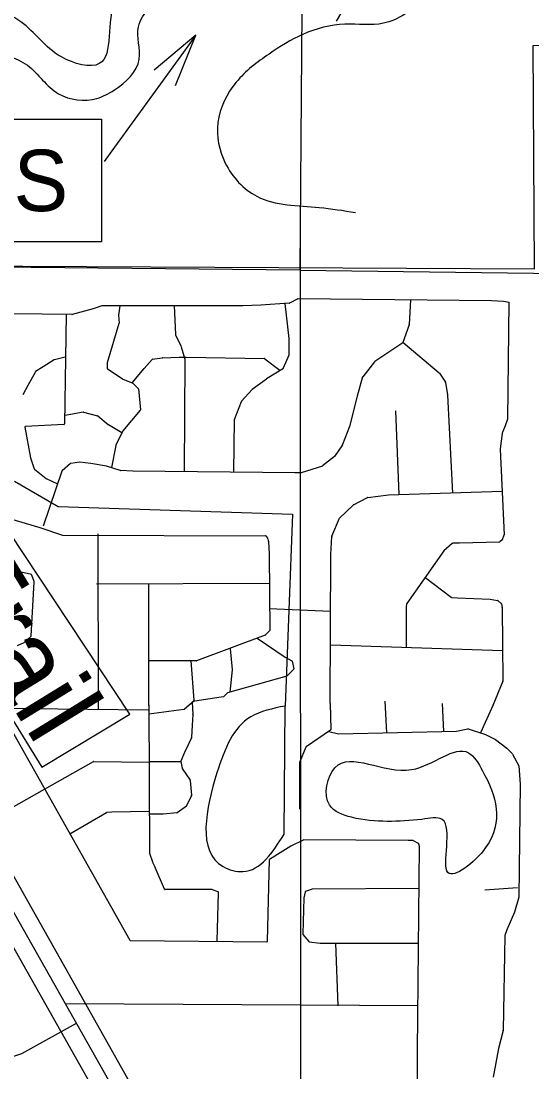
# Model space of a CAD drawing. Extents: x 408847 to 817539, y 923858 to 1151780.
# Drawn here: x 503168 to 506084, y 1025796 to 1031794 of the extents above; entities that cross this region are included whole.
import ezdxf

# ---------------------------------------------------------------- set-up
doc = ezdxf.new("R2010")
doc.units = 0
for name, color, linetype in [('Bridges', 7, 'Continuous'), ('Culture', 7, 'Continuous'), ('Lakes and Ponds', 7, 'Continuous'), ('Level 6', 7, 'Continuous'), ('Local Roads Paved', 7, 'Continuous'), ('Masks for Text', 7, 'Continuous'), ('Narrow River Creek and Branch and Slough', 7, 'Continuous'), ('Section Lines', 7, 'Continuous'), ('State Park', 7, 'Continuous'), ('US Highways Related Text', 7, 'Continuous'), ('US Routes Highway Center Lines', 7, 'Continuous')]:
    doc.layers.add(name, color=color, linetype=linetype)

msp = doc.modelspace()

# ---------------------------------------------------------------- linework, layer by layer
at = {"layer": 'Bridges'}
msp.add_line((505149.1, 1032104.5), (504965.2, 1031792.6), dxfattribs=at)
at = {"layer": 'Culture'}
for p, q in [((504165.3, 1031712.4), (503701.4, 1031074.6)), ((504165.3, 1031712.4), (503928.2, 1031513.9)), ((504049.5, 1031425.7), (504165.3, 1031712.4)), ((503701.4, 1031074.6), (503641.4, 1030992.1))]:
    msp.add_line(p, q, dxfattribs=at)
msp.add_lwpolyline([(502950.2, 1031234.2), (503627.7, 1031234.2), (503627.7, 1030534.2), (502950.2, 1030534.2)], close=True, dxfattribs=at)
at = {"layer": 'Lakes and Ponds'}
for p, q in [((504670, 1027154.2), (504675.3, 1027885.4)), ((504675.3, 1027885.4), (504675.3, 1027884.8))]:
    msp.add_line(p, q, dxfattribs=at)
for points in [[(505063.1, 1032421.8), (504656.1, 1032270.8), (504369, 1032190), (504139, 1032138.4), (503833.5, 1032031.3), (503706.6, 1031912.3), (503614.4, 1031550.8), (503398.2, 1031589.1), (503167.1, 1031789.3), (503068, 1031840.9), (502480.9, 1031571.2), (502152.8, 1031282), (501940.5, 1031166.1), (501708, 1031139.1), (501187.9, 1030902.9), (501016.3, 1030807.3)], [(501207.9, 1030579.4), (501433.5, 1030707.9), (501625.9, 1030906), (501948.2, 1030911.6), (502156.5, 1031053.6), (502631.5, 1031511.8), (502971.9, 1031611.6), (503204, 1031541.2), (503382, 1031378.7), (503600.1, 1031352.4), (503700.3, 1031400.4), (503842.6, 1031576.5), (503837.5, 1031761.6), (503901, 1031868.7), (504638.7, 1032090.8), (504960.2, 1032154.2), (505352.1, 1032370.9)], [(504675.3, 1027884.8), (504478.5, 1027823.4), (504285.9, 1027503.1), (504321.3, 1026968.1), (504433.4, 1026940), (504670, 1027154.2)], [(505454.6, 1027237.3), (505570.7, 1027237.1), (505604.3, 1026934.6), (505818.7, 1027076.6), (505801.2, 1027515.3), (505721.3, 1027617.6), (505396.9, 1027521.8), (504958.5, 1027532.4), (504928.2, 1027320), (505054.3, 1027249.8), (505454.6, 1027237.3)], [(503763.3, 1014936.1), (503704.7, 1015561.5), (503719.3, 1016034.2), (503585.8, 1016533.3), (503638.8, 1017292.5), (503816.9, 1018881), (503753.1, 1019133.5), (503708.3, 1020117.2), (503593, 1020766.4), (503593.2, 1020874.6), (503537.7, 1021323.5), (503263.7, 1021536.1), (503167.9, 1021742.6), (503158.8, 1022457.8), (502959.9, 1023539.9), (502534.3, 1024117.4), (502292.3, 1024292), (501776.5, 1024771.4), (501696.9, 1025222.2), (501507.2, 1025543), (501183.2, 1025787.8), (500949.2, 1025926.3), (500775.5, 1026283.1), (500491.6, 1026604), (500490, 1026606.9)]]:
    msp.add_spline(points, degree=3, dxfattribs=at)
at = {"layer": 'Level 6'}
for p, q in [((503829.2, 1025666.5), (501328.3, 1030088.7)), ((501154.2, 1029990.2), (503655.2, 1025568.1))]:
    msp.add_line(p, q, dxfattribs=at)
at = {"layer": 'Local Roads Paved'}
for p, q in [((503629.5, 1030168.7), (503580.1, 1030151.1)), ((504432.9, 1030169), (503630.8, 1030169)), ((503731.6, 1030169), (503723.4, 1030115.6)), ((504042.2, 1030169), (504049.5, 1030004.8)), ((504536.9, 1030172.6), (504433.1, 1030169)), ((504697.4, 1030183.3), (504537, 1030172.6)), ((504698.2, 1029982.7), (504675.7, 1030181.8)), ((504747.5, 1030208), (504698.9, 1030183.7)), ((505852.2, 1030197.7), (504749.4, 1030208.4)), ((505390.4, 1030202.2), (505382.8, 1030062)), ((505920.1, 1030194.1), (505852.4, 1030197.7)), ((505952.7, 1030186.9), (505920.7, 1030194)), ((505950.9, 1030189.5), (505943.7, 1029522.5)), ((503457.6, 1030118.8), (503118.1, 1030122.4)), ((503426, 1030119.1), (503415.2, 1029495)), ((503579.8, 1030151), (503458.6, 1030118.9)), ((503723.4, 1030114.7), (503726.9, 1030069.3)), ((503726.7, 1030067.9), (503659, 1029843.2)), ((505382.6, 1030060.9), (505347.4, 1029958.7)), ((504049.8, 1030003.3), (504081.6, 1029936.2)), ((504081.8, 1029935.6), (504103.1, 1029864.7)), ((504698.2, 1029890.1), (504698.2, 1029982.3)), ((505345.8, 1029956.7), (505186.2, 1029850.2)), ((505346.9, 1029961), (505554.4, 1029785.7)), ((503418.7, 1029874.9), (503358.4, 1029860.7)), ((503918.4, 1029864.4), (503974, 1029871.3)), ((503974.4, 1029871.4), (504070.9, 1029874.9)), ((504071.1, 1029874.9), (504110.4, 1029874.9)), ((504110.4, 1029874.9), (504557.1, 1029867.8)), ((504559.5, 1029866.9), (504645, 1029800.8)), ((504666.4, 1029815.1), (504697.9, 1029888.5)), ((503293.2, 1029821.1), (503251, 1029793)), ((503357.2, 1029860.3), (503293.3, 1029821.2)), ((503658.8, 1029842.1), (503658.8, 1029812.5)), ((503660.6, 1029809.2), (503744.5, 1029753.2)), ((503801.2, 1029729.8), (503870.3, 1029810.4)), ((503870.3, 1029810.4), (503915.9, 1029863)), ((504103.2, 1029863.6), (504099.6, 1029222.5)), ((504569.3, 1029753.1), (504664.9, 1029813.3)), ((505185.3, 1029849.3), (505118, 1029764.4)), ((503249.8, 1029791.6), (503207.2, 1029713.6)), ((503745.2, 1029752.9), (503805, 1029728.2)), ((504487.1, 1029692.3), (504569.1, 1029752.9)), ((505117.3, 1029763), (505085.3, 1029652.7)), ((505555.1, 1029784.8), (505590.2, 1029732.2)), ((503207.2, 1029713.5), (503178.5, 1029659.8)), ((503806.3, 1029727.3), (503837, 1029696.7)), ((503838.2, 1029694.2), (503848.6, 1029575.4)), ((504426.3, 1029624.5), (504486.5, 1029691.7)), ((505590.8, 1029730.6), (505601.4, 1029660)), ((505085.3, 1029652.5), (505042.3, 1029480.7)), ((505601.4, 1029659.6), (505630.1, 1029100.4)), ((503847.7, 1029572.4), (503748.8, 1029455.8)), ((504386.6, 1029520.6), (504425.6, 1029623.2)), ((505325.5, 1029091.6), (505307.5, 1029570.1)), ((503418.7, 1029545), (503521.8, 1029562.8)), ((503523.5, 1029562.7), (503604.2, 1029541.7)), ((503605.7, 1029540.9), (503665.7, 1029491.4)), ((504382.7, 1029219.2), (504386.4, 1029519.2)), ((505943.7, 1029522.5), (505931.2, 1029484.2)), ((503190.1, 1029476), (503221.5, 1029301.5)), ((503411.4, 1029491.1), (503193.9, 1029480.7)), ((503666.3, 1029491.1), (503743.6, 1029445.3)), ((503748.2, 1029454.9), (503709.2, 1029373.4)), ((505042.2, 1029480.3), (505003, 1029376.9)), ((505931.1, 1029483.9), (505913.4, 1029441.5)), ((505913.2, 1029440.5), (505902.5, 1029351.7)), ((503708.9, 1029372.4), (503684.3, 1029245.3)), ((505002.6, 1029376.1), (504956.6, 1029308.9)), ((505902.5, 1029351.1), (505923.9, 1028860.9)), ((503221.6, 1029300.9), (503242.7, 1029237.8)), ((503450.1, 1029268.2), (503401.6, 1029226.6)), ((503500.6, 1029276), (503452.1, 1029269.1)), ((503565.5, 1029268.9), (503501.6, 1029276)), ((503654.9, 1029254.6), (503565.7, 1029268.9)), ((504955.8, 1029308), (504888.7, 1029255)), ((503244, 1029235.9), (503310.8, 1029183.2)), ((503400.4, 1029224.8), (503293.2, 1028910.3)), ((503733.6, 1029229.6), (503655.5, 1029254.5)), ((503805.7, 1029225.9), (503734.6, 1029229.4)), ((504730.4, 1029215.1), (503805.8, 1029225.9)), ((504765.7, 1029215.1), (504730.5, 1029215.1)), ((504887.5, 1029254.3), (504766.9, 1029215.3)), ((503311.6, 1029182.6), (503376, 1029153.3)), ((505147, 1029075.4), (505264.3, 1029089.6)), ((505264.7, 1029089.6), (505913, 1029110.9)), ((504985.6, 1028957.5), (505063.4, 1029031.8)), ((505064.3, 1029032.5), (505145.6, 1029074.9)), ((503035.9, 1028974.7), (503275.3, 1028903.2)), ((504942.2, 1028853.5), (504984.6, 1028956.2)), ((503275.4, 1028903.1), (503403.7, 1028860.3)), ((503405, 1028860.1), (504563.3, 1028856.5)), ((503605.1, 1028867.3), (503608.7, 1027866.1)), ((504566.8, 1028854.6), (504576, 1028839.1)), ((504934.8, 1028749.1), (504941.9, 1028852.3)), ((505923.7, 1028859.4), (505913.6, 1028832.5)), ((504576.5, 1028838), (504579.8, 1028824.6)), ((504580, 1028823.9), (504583.5, 1028752.6)), ((505629, 1028812.5), (505580.3, 1028770.8)), ((505669.4, 1028813.5), (505631.6, 1028813.5)), ((505897.6, 1028820.6), (505669.6, 1028813.5)), ((505912.3, 1028830.7), (505899.9, 1028821.4)), ((504583.5, 1028752.5), (504587.1, 1028316.7)), ((504931.2, 1027899.1), (504934.8, 1028748.8)), ((505579.6, 1028770.1), (505369, 1028470)), ((503226.6, 1028634.7), (503167.9, 1028648.5)), ((503242.8, 1028595.5), (503229.5, 1028632.2)), ((505472.4, 1028619.9), (505622, 1028505.8)), ((503225.2, 1028284.4), (503243, 1028593.9)), ((504584.9, 1028584.1), (503597.9, 1028580.4)), ((503895.4, 1028580.4), (503895.4, 1027888.3)), ((505624, 1028505), (505658.6, 1028501.5)), ((505658.9, 1028501.5), (505844.9, 1028494.4)), ((505845.4, 1028494.3), (505887.1, 1028487.4)), ((505889, 1028486.5), (505908.5, 1028470.2)), ((504583.5, 1028440.6), (504933.4, 1028425.3)), ((505368.3, 1028468.4), (505364.9, 1028448.1)), ((505364.9, 1028447.4), (505364.9, 1028218.3)), ((505909.9, 1028467.8), (505913.2, 1028448)), ((505913.2, 1028447.4), (505916.8, 1028029)), ((504585.9, 1028313.9), (504562.6, 1028290.6)), ((503147.1, 1028229.4), (503185.1, 1028246.7)), ((503186.2, 1028247.3), (503223.9, 1028281.7)), ((504561.2, 1028289.6), (504168.4, 1028143.2)), ((504515.7, 1028272.7), (504674.7, 1028163.9)), ((504373.7, 1028092.4), (504363, 1028210.4)), ((505915.3, 1028200), (504934.8, 1028232.6)), ((504167, 1028142.9), (503899, 1028142.9)), ((504155, 1027918.3), (504139.5, 1028142.9)), ((504675, 1028163.7), (504712.7, 1028143.1)), ((504714.7, 1028140.5), (504724.5, 1028097.8)), ((504361.8, 1027964.1), (504373.7, 1028091.7)), ((504723.5, 1028094.1), (504686.3, 1028056.9)), ((504684.6, 1028055.9), (504346.1, 1027959.7)), ((505916.5, 1028027.4), (505859.5, 1027888.3)), ((504344.4, 1027958.7), (504324.5, 1027938.8)), ((503897.1, 1027891.3), (503900.7, 1027045.7)), ((504098.7, 1027867), (504153.7, 1027915.1)), ((504144.6, 1027905.6), (504148, 1027837.7)), ((504259.1, 1027927.1), (504148, 1027909.7)), ((504322.3, 1027937.7), (504259.1, 1027927.1)), ((504931.2, 1027899.1), (504936.4, 1027750)), ((505244.7, 1027912.8), (505252.7, 1027732.1)), ((505570.9, 1027898.4), (505578.1, 1027739)), ((505861.2, 1027891.3), (505790.7, 1027731.6)), ((502736.9, 1027876.9), (503893.5, 1027862.6)), ((503897.3, 1027840.5), (504096.6, 1027866)), ((504148, 1027837.3), (504144.4, 1027776.5)), ((504144.4, 1027776.5), (504140.8, 1027705.6)), ((503109.1, 1027754.1), (503788.4, 1026548.6)), ((504934.6, 1027746.6), (504794.1, 1027651.7)), ((504924.9, 1027740), (504979, 1027726.4)), ((504980, 1027726.3), (505652.9, 1027740.6)), ((505653.7, 1027740.7), (505716.8, 1027754.8)), ((505718.9, 1027754.7), (505817.9, 1027722.8)), ((505818.5, 1027722.6), (505875.2, 1027694.2)), ((504140.5, 1027704.1), (504101.4, 1027618.8)), ((504792.7, 1027649.9), (504757.6, 1027562.1)), ((505875.8, 1027693.8), (505939.8, 1027644)), ((504101.4, 1027618.7), (504080.4, 1027569.6)), ((505940.2, 1027643.7), (505971.9, 1027612)), ((505972.6, 1027611), (506007.7, 1027544.2)), ((503582.8, 1027568.5), (503898.5, 1027564.8)), ((503898.5, 1027568.5), (504080.1, 1027567.5)), ((504080.1, 1027567.3), (504086.9, 1027529.9)), ((504087.5, 1027528.4), (504133, 1027461.8)), ((504757.3, 1027560.6), (504757.3, 1027296)), ((506008.2, 1027542.6), (506015.3, 1027439.6)), ((504133.7, 1027459.9), (504140.7, 1027376)), ((506015.3, 1027439.3), (506008.1, 1026794.5)), ((504140.4, 1027373.9), (504112.6, 1027314.8)), ((504111.3, 1027313.3), (504059.3, 1027275.1)), ((503445.5, 1027156.1), (503656.3, 1027277.7)), ((503657.8, 1027278.2), (503685.4, 1027281.6)), ((503685.8, 1027281.7), (503899.7, 1027285.5)), ((503979.3, 1027267.3), (503899.7, 1027267.3)), ((504057.3, 1027274.4), (503979.7, 1027267.3)), ((504777.9, 1027119.9), (504707.3, 1027084.5)), ((505377.3, 1027116.7), (504779.7, 1027120.3)), ((505405, 1027116.7), (505377.3, 1027116.7)), ((505436.7, 1027099.6), (505406.9, 1027116.2)), ((504706.9, 1027084.3), (504585.2, 1027009.1)), ((505431.1, 1025919), (505441.8, 1027083.9)), ((505441.7, 1027084.9), (505438.7, 1027097.1)), ((503900.9, 1027044.3), (503918.5, 1026994.9)), ((503918.7, 1026994.6), (503932.9, 1026962.5)), ((504574.6, 1026543.3), (504585.2, 1027009.1)), ((503985.7, 1026839.4), (503932.9, 1026962.5)), ((504258.3, 1026837), (503989.3, 1026837)), ((504292.3, 1026823.7), (504259.8, 1026836.7)), ((504287.8, 1026542.9), (504294.9, 1026819.9)), ((504789.1, 1026824), (504782.4, 1026790.7)), ((504828.3, 1026840.3), (504791.7, 1026827)), ((505439.6, 1026844.3), (504829.7, 1026840.6)), ((506001, 1026847.8), (505814.6, 1026833.4)), ((504782.4, 1026790.1), (504775.3, 1026583.9)), ((506008, 1026793.4), (505983.1, 1026708.1)), ((505983, 1026707.7), (505940.1, 1026607.6)), ((504776.2, 1026581.2), (504810, 1026540.6)), ((505929.3, 1026574.6), (505918.5, 1026034.2)), ((505940, 1026607.3), (505929.5, 1026575.8)), ((503791.9, 1026546.5), (504570.5, 1026539.4)), ((504812.6, 1026539.2), (504875.3, 1026532.2)), ((504875.8, 1026532.2), (505436.8, 1026532.2)), ((504961.6, 1026532.2), (504975.9, 1026173.6)), ((505433.4, 1026173.5), (503421.2, 1026184.9)), ((503172.8, 1025901.3), (503483.8, 1026074.2)), ((505918.4, 1026033.3), (505893.4, 1025929.8)), ((505431.1, 1025227.8), (505431.1, 1025919)), ((505893.4, 1025931.3), (505861.3, 1025766.9)), ((503076.1, 1025869), (503172.1, 1025901))]:
    msp.add_line(p, q, dxfattribs=at)
msp.add_lwpolyline([(502866.8, 1027165.2), (503302.1, 1027410.7), (503580.8, 1027568)], dxfattribs=at)
for centre, start, end in [((503630.8, 1030165), 90, 109.66296), ((504432.9, 1030173), 270, 271.97593), ((504536.7, 1030176.6), 271.97593, 273.81599), ((504697.1, 1030187.3), 273.81599, 296.57659), ((504749.3, 1030204.4), 89.44166, 116.57659), ((505852.2, 1030193.7), 86.9857, 89.44166), ((505919.9, 1030190.1), 77.46508, 86.9857), ((503457.6, 1030122.8), 269.39661, 284.83362), ((503578.8, 1030154.9), 284.83362, 289.66296), ((503727.4, 1030115), 171.25817, 184.3965), ((503722.9, 1030069), 343.22533, 4.3965), ((505378.8, 1030062.2), 340.98328, 356.9075), ((504053.4, 1030005), 182.54353, 205.33502), ((504078, 1029934.5), 16.69131, 25.33502), ((504694.2, 1029982.3), 0, 6.45559), ((505343.6, 1029960), 303.70338, 340.98328), ((503974.5, 1029867.4), 92.12216, 97.12857), ((504071.1, 1029870.9), 90, 92.12216), ((504110.4, 1029870.9), 89.08288, 90), ((504557, 1029863.8), 52.2918, 89.08288), ((504694.2, 1029890.1), 336.81185, 0), ((503295.4, 1029817.8), 121.4424, 123.70338), ((503359.3, 1029856.8), 103.24695, 121.4424), ((503662.8, 1029842.1), 163.22533, 180), ((503662.8, 1029812.5), 180, 236.29662), ((503873.3, 1029807.8), 139.09989, 139.41296), ((503918.9, 1029860.4), 97.12857, 139.09989), ((504099.2, 1029863.6), 359.67462, 16.69131), ((504662.8, 1029816.7), 302.20874, 336.81185), ((505188.4, 1029846.9), 123.70338, 141.64655), ((503253.3, 1029789.7), 123.70338, 151.40167), ((503746.7, 1029756.6), 236.29662, 247.60971), ((504571.4, 1029749.7), 122.20874, 126.48303), ((505121.2, 1029761.9), 141.64655, 163.81852), ((505551.8, 1029782.6), 33.67675, 49.79373), ((503210.7, 1029711.7), 151.40167, 151.93949), ((503803.5, 1029724.5), 44.98558, 67.60971), ((503834.2, 1029693.8), 5.03993, 44.98558), ((504489.5, 1029689.1), 126.48303, 138.19417), ((505586.8, 1029730), 8.52653, 33.67675), ((505089.2, 1029651.6), 163.81852, 165.97054), ((505597.4, 1029659.4), 2.9342, 8.52653), ((503844.6, 1029575), 319.70013, 5.03993), ((504429.3, 1029621.8), 138.19417, 159.23731), ((503522.4, 1029558.9), 75.37208, 99.78724), ((503603.2, 1029537.8), 50.51338, 75.37208), ((504390.4, 1029519.2), 159.23731, 179.30166), ((503194, 1029476.7), 92.72768, 190.19894), ((503411.2, 1029495.1), 272.72768, 359.00703), ((503668.3, 1029494.5), 230.51338, 239.40814), ((503751.8, 1029453.2), 139.70013, 154.45126), ((505038.5, 1029481.7), 339.23731, 345.97054), ((505927.4, 1029485.5), 337.39038, 341.93918), ((505917.1, 1029440), 157.39038, 173.16064), ((503712.8, 1029371.6), 154.45126, 169.05132), ((504999.3, 1029378.4), 325.6331, 339.23731), ((505906.5, 1029351.2), 173.16064, 182.50644), ((503225.4, 1029302.2), 190.19894, 198.4263), ((503452.7, 1029265.1), 98.13414, 130.61555), ((503501.2, 1029272.1), 83.65664, 98.13414), ((503565.1, 1029264.9), 80.90522, 83.65664), ((504953.3, 1029311.1), 308.3042, 325.6331), ((503246.5, 1029239), 198.4263, 231.6958), ((503404.2, 1029223.6), 130.61555, 161.1841), ((503654.3, 1029250.7), 72.34154, 80.90522), ((503734.8, 1029233.4), 252.34154, 267.13616), ((503805.9, 1029229.9), 267.13616, 269.33346), ((504730.5, 1029219.1), 269.33346, 270), ((504765.7, 1029219.1), 270, 287.93637), ((504886.3, 1029258.2), 287.93637, 308.3042), ((503313.3, 1029186.3), 231.6958, 245.54518), ((505264.8, 1029085.6), 91.8812, 96.91467), ((505066.1, 1029029), 117.56464, 133.68219), ((505147.4, 1029071.4), 96.91467, 117.56464), ((504988.3, 1028954.6), 133.68219, 157.53076), ((503274.1, 1028899.3), 71.55639, 73.37133), ((503405, 1028864.1), 251.55639, 269.82307), ((504563.3, 1028852.5), 30.95103, 89.82307), ((504945.9, 1028852), 157.53076, 176.05679), ((505919.9, 1028860.8), 339.45344, 2.50644), ((504572.6, 1028837.1), 14.02946, 30.95103), ((504576, 1028823.7), 2.86097, 14.02946), ((505631.6, 1028809.5), 90, 130.61555), ((505669.4, 1028817.5), 270, 271.79081), ((505897.5, 1028824.6), 271.79081, 306.88375), ((505909.9, 1028833.9), 306.88375, 339.45344), ((504579.5, 1028752.4), 0.46939, 2.86097), ((504938.8, 1028748.8), 176.05679, 179.75837), ((505582.9, 1028767.8), 130.61555, 144.93009), ((503168.8, 1028652.4), 252.80615, 256.75305), ((503225.7, 1028630.8), 19.97384, 76.75305), ((503239, 1028594.2), 356.71241, 19.97384), ((505624.4, 1028509), 232.68214, 264.28655), ((505659, 1028505.5), 264.28655, 267.79629), ((505844.7, 1028490.4), 80.533, 87.79629), ((505886.4, 1028483.4), 50.18024, 80.533), ((505368.9, 1028447.4), 170.54236, 180), ((505372.2, 1028467.7), 144.93009, 170.54236), ((505905.9, 1028467.1), 9.45764, 50.18024), ((505909.2, 1028447.4), 0.48945, 9.45764), ((504583.1, 1028316.7), 315.01442, 0.46939), ((503183.5, 1028250.3), 294.45482, 312.28805), ((503221.2, 1028284.6), 312.28805, 356.71241), ((504559.8, 1028293.4), 290.45124, 315.01442), ((504167, 1028146.9), 270, 290.45124), ((504676.9, 1028167.2), 235.60622, 241.37742), ((504710.8, 1028139.6), 12.9883, 61.37742), ((504369.8, 1028092.1), 354.64685, 5.19183), ((504720.6, 1028096.9), 315.01442, 12.9883), ((504683.5, 1028059.8), 285.87329, 315.01442), ((505912.8, 1028029), 337.70392, 0.48945), ((504347.2, 1027955.8), 105.87329, 135.01442), ((504148.6, 1027905.8), 98.88506, 182.86097), ((504151, 1027918.1), 311.20022, 3.94321), ((504258.4, 1027931.1), 278.88506, 279.467), ((504321.7, 1027941.6), 279.467, 315.01442), ((504096.1, 1027870), 277.27863, 311.20022), ((504144, 1027837.5), 356.63523, 2.86097), ((504148.4, 1027776.3), 176.63523, 177.13903), ((504932.4, 1027749.9), 304.03272, 2.00907), ((504979.9, 1027730.3), 255.95697, 271.21949), ((505652.8, 1027744.6), 271.21949, 282.53492), ((505717.6, 1027750.9), 72.17271, 102.53492), ((505816.7, 1027719), 63.42341, 72.17271), ((504136.9, 1027705.8), 335.38736, 357.13903), ((504796.4, 1027648.4), 124.03272, 158.20853), ((505873.4, 1027690.6), 52.11104, 63.42341), ((504105, 1027617.1), 155.38736, 156.81185), ((505937.4, 1027640.8), 44.98558, 52.11104), ((505969, 1027609.2), 27.74666, 44.98558), ((503582.7, 1027564.5), 89.32562, 119.4398), ((504084, 1027568.1), 156.81185, 190.29977), ((504090.8, 1027530.6), 190.29977, 214.36691), ((504761.3, 1027560.6), 158.20853, 180), ((506004.2, 1027542.3), 3.94321, 27.74666), ((504129.7, 1027459.6), 4.76126, 34.36691), ((506011.3, 1027439.3), 359.36373, 3.94321), ((504136.7, 1027375.6), 334.80998, 4.76126), ((504109, 1027316.5), 306.26759, 334.80998), ((503658.3, 1027274.2), 97.12857, 119.96608), ((503685.9, 1027277.7), 91.02355, 97.12857), ((503979.3, 1027271.3), 270, 275.19703), ((504056.9, 1027278.4), 275.19703, 306.26759), ((504779.7, 1027116.3), 89.65674, 116.57659), ((505377.3, 1027120.7), 269.65674, 270), ((505405, 1027112.7), 60.93315, 90), ((504709.1, 1027080.9), 116.57659, 121.71432), ((505434.8, 1027096.1), 14.02946, 60.93315), ((505437.8, 1027084), 359.4714, 14.02946), ((503904.7, 1027045.7), 180.24266, 199.64469), ((503922.3, 1026996.3), 199.64469, 203.95179), ((503989.3, 1026841), 203.18815, 270), ((504258.3, 1026833), 68.18865, 90), ((504290.9, 1026820), 358.53194, 68.18865), ((504793, 1026823.2), 109.99237, 168.69561), ((504829.7, 1026836.6), 90.34532, 109.99237), ((504786.4, 1026789.9), 168.69561, 178.02606), ((506004.1, 1026794.6), 343.74754, 359.36373), ((505979.3, 1026709.3), 336.81185, 343.74754), ((504779.3, 1026583.8), 178.02606, 219.79139), ((505933.3, 1026574.5), 161.5737, 178.8624), ((505943.8, 1026606.1), 156.81185, 161.5737), ((503791.9, 1026550.5), 209.40189, 269.4765), ((504570.6, 1026543.4), 269.4765, 358.68877), ((504813.1, 1026543.2), 219.79139, 263.65664), ((504875.8, 1026536.2), 263.65664, 270), ((505914.5, 1026034.3), 346.43614, 358.8624), ((503170.8, 1025904.8), 288.4436, 299.06685)]:
    msp.add_arc(centre, 4, start, end, dxfattribs=at)
for points in [[(500817.7, 1030962.1), (502231.4, 1031702.6), (502423.8, 1031878.7), (502750.3, 1032048.6), (504053.7, 1032353.6), (504920.9, 1032747.3), (505491.9, 1033153.3)], [(506248, 1032489.5), (506065, 1032369.3), (505869.6, 1032209.1), (505676.3, 1032059), (505471, 1031911), (505236, 1031781.2), (505016.4, 1031775.5), (504776.2, 1031718), (504583.4, 1031605.8), (504395.9, 1031445.6), (504291.5, 1031214.4), (504332.8, 1030983.7), (504514.3, 1030793.6), (504868.9, 1030729.9), (505076.1, 1030701.7)]]:
    msp.add_spline(points, degree=3, dxfattribs=at)
at = {"layer": 'Masks for Text'}
msp.add_lwpolyline([(502620.8, 1028614.6), (503287.2, 1027536.8), (503789.3, 1027838.2), (503100, 1028879.5)], close=True, dxfattribs=at)
at = {"layer": 'Narrow River Creek and Branch and Slough'}
msp.add_lwpolyline([(503131, 1029167.3), (503379.1, 1029022.7), (504716.1, 1028979.1), (504675.2, 1027883.2)], dxfattribs=at)
at = {"layer": 'Section Lines'}
msp.add_line((504759, 1030372.5), (500912.7, 1030411.3), dxfattribs=at)
for points in [[(504798.7, 1035572.2), (504759, 1030372.5)], [(504760.8, 1030615.9), (504762.6, 1025075.2)], [(504759, 1030372.5), (510089.8, 1030303.4)]]:
    msp.add_lwpolyline(points, dxfattribs=at)
at = {"layer": 'State Park'}
msp.add_lwpolyline([(502102.8, 1031191.1), (502081.5, 1030400), (506098.7, 1030379.2), (506090.8, 1031655), (507536.7, 1031687.4), (507450.9, 1034309.3), (502208.1, 1034351.7), (502168.5, 1032158.5), (500863.8, 1031379.7)], dxfattribs=at)
at = {"layer": 'US Routes Highway Center Lines'}
msp.add_line((503742.2, 1025617.3), (501241.3, 1030039.4), dxfattribs=at)

# ---------------------------------------------------------------- texts
at = {"layer": 'Culture'}
msp.add_text('S', height=350, dxfattribs=at).set_placement((503125, 1030709.2))
at = {"layer": 'US Highways Related Text'}
msp.add_text('Trail', height=450, rotation=301.55985, dxfattribs=at).set_placement((502646.3, 1028645.2))

doc.saveas('drawing.dxf')
